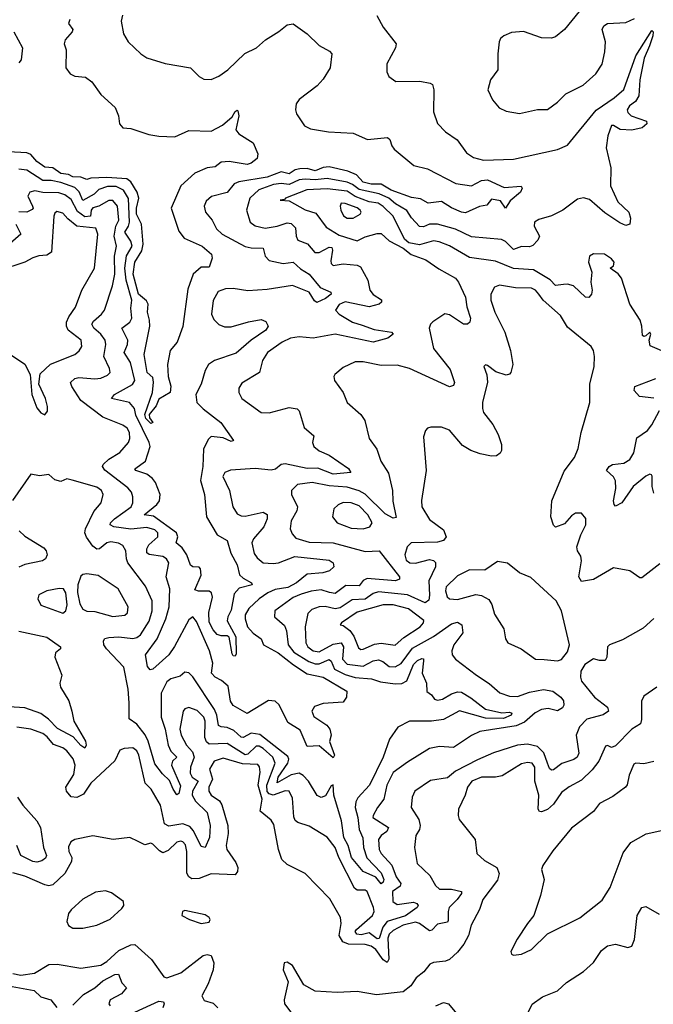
# Model space of a CAD drawing. Extents: x 1552033 to 1694788, y 811965 to 917215.
# Tile 612 of 632: x 1677180 to 1680343, y 901052 to 905965. Entities that reach past the tile are written whole.
import ezdxf

# ---------------------------------------------------------------- set-up
doc = ezdxf.new("R2010")
doc.units = 0

msp = doc.modelspace()

# ---------------------------------------------------------------- linework, layer by layer
at = {"layer": '0CON20XD'}
for points in [[(1677692.4, 905987.6), (1677687.1, 905957.1), (1677698.6, 905895), (1677720.8, 905855), (1677784.5, 905794.5), (1677814.5, 905774.5), (1677905.7, 905745.7), (1678032.5, 905725), (1678075, 905682), (1678098.8, 905668.8), (1678135, 905667.1), (1678173.6, 905683.6), (1678219.2, 905715), (1678303.3, 905796.8), (1678361.2, 905825), (1678406.2, 905865), (1678474.3, 905905.7), (1678515, 905938.8), (1678545, 905943.3), (1678615, 905894.3), (1678675, 905835.7), (1678727, 905807), (1678738, 905795), (1678729.2, 905725), (1678695, 905668.8), (1678665, 905634), (1678575, 905566.2), (1678560, 905545), (1678556, 905515), (1678562, 905495), (1678602, 905435), (1678630.9, 905420.9), (1678721.2, 905405), (1678845, 905397.8), (1678916.4, 905366.4), (1679016.7, 905376.7), (1679027.5, 905367.5), (1679037.1, 905335), (1679049.4, 905319.4), (1679147.8, 905237.8), (1679215, 905220.3), (1679356.9, 905146.9), (1679435, 905135.9), (1679485, 905162.8), (1679515, 905166.2), (1679597.9, 905127.9), (1679684, 905134), (1679688, 905125), (1679680, 905105), (1679629, 905061), (1679605, 905023.8), (1679580.5, 905060.5), (1679535, 905069.1), (1679511.1, 905038.9), (1679475, 905032.2), (1679405, 905001.2), (1679385, 905003.8), (1679335, 905026.7), (1679285, 905057.7), (1679218.9, 905048.9), (1679181.5, 905071.5), (1679135, 905078.1), (1679035, 905113.5), (1678985, 905143.6), (1678935, 905143.8), (1678895, 905154.6), (1678861.4, 905191.4), (1678818.2, 905208.2), (1678725, 905230.5), (1678695, 905226.6), (1678655, 905210.5), (1678615, 905221.9), (1678578.6, 905221.4), (1678555, 905215.7), (1678525, 905196.4), (1678485, 905206.1), (1678415, 905179.8), (1678273.7, 905156.3), (1678250.7, 905145), (1678215, 905102.2), (1678136.6, 905083.4), (1678111.1, 905058.9), (1678101.1, 905035), (1678106.7, 905005), (1678140.8, 904965), (1678162.1, 904922.1), (1678190.5, 904895), (1678305, 904832.8), (1678335, 904825.8), (1678394.6, 904824.6), (1678405.4, 904785), (1678425, 904762.5), (1678495, 904748.3), (1678545.5, 904755), (1678581, 904721), (1678625.2, 904695.2), (1678679.3, 904629.3), (1678733.8, 904605), (1678734.2, 904595), (1678705.8, 904574.2), (1678663.3, 904553.3), (1678651.7, 904561.7), (1678625, 904605.2), (1678542, 904638), (1678415, 904618.2), (1678318.1, 904611.9), (1678245, 904623.6), (1678207.6, 904622.4), (1678171.1, 904608.9), (1678146, 904564), (1678138.2, 904495), (1678148.6, 904468.6), (1678174.7, 904444.7), (1678202.9, 904432.9), (1678235, 904431.6), (1678322, 904458), (1678385, 904469.6), (1678408.8, 904458.8), (1678420.5, 904435), (1678408.5, 904415), (1678334.6, 904365), (1678259.7, 904300.3), (1678152, 904265), (1678122.2, 904245), (1678105.3, 904214.7), (1678085, 904146), (1678058.5, 904095), (1678064.6, 904054.6), (1678095, 904022.5), (1678183.8, 903955), (1678246.7, 903865), (1678235, 903860), (1678195, 903879.2), (1678135, 903885.8), (1678120.3, 903869.7), (1678097.8, 903822.2), (1678093.8, 903735), (1678082.1, 903665), (1678102.4, 903595), (1678112.5, 903485), (1678165, 903394.6), (1678215.8, 903365.8), (1678233.6, 903303.6), (1678265.9, 903245), (1678277.2, 903195), (1678295, 903178), (1678336.7, 903155), (1678340, 903145), (1678275, 903129.2), (1678250, 903100), (1678235, 903018.6), (1678218.2, 902985), (1678215.3, 902965), (1678258.1, 902885), (1678259.7, 902800.3), (1678255, 902790), (1678245, 902790.8), (1678240.3, 902800.3), (1678225, 902883.3), (1678215, 902891.2), (1678185, 902890.8), (1678165, 902898.1), (1678145, 902920), (1678125, 902959.2), (1678123.4, 903006.6), (1678142.9, 903082.9), (1678137.3, 903105), (1678125, 903114), (1678073.2, 903113.2), (1678055, 903120), (1678085.9, 903194.1), (1678081.8, 903225), (1678075, 903232.5), (1678045, 903234.5), (1678033.3, 903243.2), (1678014.8, 903295), (1677990.5, 903330.5), (1677961.5, 903355), (1677968.5, 903385), (1677962, 903405), (1677847.9, 903487.9), (1677801.1, 903495), (1677865, 903546.7), (1677877, 903565), (1677880.3, 903595), (1677857.4, 903655), (1677842.2, 903675), (1677815, 903697.4), (1677760, 903715), (1677754, 903724), (1677807.6, 903762.4), (1677830.8, 903835), (1677826.2, 903855), (1677758.9, 903991.1), (1677753, 904025), (1677728.2, 904055), (1677638.1, 904075), (1677653.6, 904095), (1677742.5, 904145), (1677754.2, 904165), (1677733.5, 904255), (1677701, 904305), (1677718.7, 904345), (1677719.8, 904365), (1677689.1, 904425), (1677730, 904455), (1677739.6, 904475), (1677735.3, 904524.7), (1677740.4, 904565), (1677711.9, 904665), (1677704, 904725), (1677713.3, 904786.7), (1677742, 904835), (1677735, 904860.3), (1677704.1, 904905), (1677723.7, 904935), (1677728.6, 904955), (1677722.5, 905072.5), (1677698.1, 905115), (1677662, 905132), (1677618.2, 905131.8), (1677575, 905117.9), (1677552.1, 905095), (1677495, 905062.3), (1677476.5, 905106.5), (1677455, 905127.5), (1677385, 905153.1), (1677336.8, 905163.2), (1677295, 905162), (1677215, 905213.2), (1677175, 905218.4)], [(1678962.5, 905985), (1678995, 905928), (1679060, 905845), (1679055.6, 905824.4), (1679012.9, 905745), (1679012, 905705), (1679022.1, 905682.1), (1679057.1, 905657.1), (1679177.6, 905657.6), (1679228.3, 905648.3), (1679240.8, 905640.8), (1679247.1, 905615), (1679246, 905505), (1679265, 905446.7), (1679305, 905405.8), (1679364.2, 905365), (1679411.1, 905301.1), (1679445, 905277.1), (1679494.6, 905264.6), (1679645, 905269.2), (1679865, 905316.9), (1679915, 905338.2), (1680057, 905513), (1680147.8, 905575), (1680195, 905616.9), (1680255, 905784.5), (1680335, 905911.4), (1680341.4, 905905), (1680340.3, 905885), (1680323.4, 905835), (1680297.9, 905772.1), (1680274.9, 905665.1), (1680271.4, 905585), (1680253.5, 905556.5), (1680223.5, 905535), (1680211.9, 905515), (1680215, 905502.5), (1680231.8, 905485), (1680309.2, 905459.2), (1680310, 905445), (1680288.1, 905425), (1680236.3, 905413.7), (1680177.2, 905417.2), (1680145, 905437.5), (1680135, 905436.2), (1680115.8, 905385.8), (1680107.5, 905325), (1680130.5, 905225), (1680130, 905135), (1680165.2, 905055.2), (1680220, 905005), (1680228.5, 904975), (1680225.5, 904944.5), (1680205, 904938.1), (1680175, 904951.2), (1680100.3, 905000.3), (1680025, 905066.9), (1679995, 905075.7), (1679965, 905070), (1679891.9, 905015), (1679835.5, 904985.5), (1679771.9, 904968.1), (1679750.6, 904955), (1679748.5, 904935), (1679774.2, 904885), (1679766.3, 904865), (1679742, 904838), (1679725, 904831.6), (1679685, 904832.9), (1679645, 904818.4), (1679605, 904858.9), (1679585, 904868), (1679435, 904881.5), (1679355, 904919.8), (1679265, 904944.1), (1679225, 904944.8), (1679195, 904931.1), (1679175, 904932.4), (1679136.2, 904976.2), (1679113.3, 905013.3), (1679055.9, 905045.9), (1679023.1, 905075), (1678975, 905096.1), (1678875, 905116.9), (1678842, 905142), (1678815, 905153.7), (1678715, 905171.8), (1678655, 905166.1), (1678605, 905169.3), (1678575, 905165.6), (1678525, 905142.6), (1678485, 905147.6), (1678447.7, 905142.3), (1678373.9, 905116.1), (1678328.2, 905075), (1678312.2, 905015), (1678331.1, 904955), (1678355.7, 904935.7), (1678405, 904925.3), (1678465, 904933.8), (1678515, 904950.5), (1678535, 904947.6), (1678556.2, 904926.2), (1678560.4, 904885), (1678568.9, 904865), (1678616.1, 904846.1), (1678653.1, 904803.1), (1678675, 904802.6), (1678725, 904829), (1678737.7, 904827.7), (1678741, 904815), (1678732.4, 904762.4), (1678735, 904748.8), (1678745, 904738.6), (1678795, 904746.2), (1678865, 904739.3), (1678881.7, 904731.7), (1678917.1, 904665), (1678927.8, 904615), (1678945, 904593.1), (1678986.4, 904566.4), (1678985.8, 904555), (1678975.2, 904544.8), (1678925, 904532.1), (1678805, 904557.1), (1678775, 904543.3), (1678756.8, 904515), (1678774.7, 904495), (1678840.6, 904455), (1678889.8, 904440.2), (1678949.7, 904419.7), (1679036.2, 904405), (1679043.8, 904395), (1679017.1, 904375), (1678944.3, 904355.7), (1678755, 904395.2), (1678645, 904375.7), (1678575, 904382), (1678532.5, 904375), (1678489.6, 904355), (1678417.1, 904305), (1678391.3, 904265), (1678377.5, 904205), (1678288.7, 904151.3), (1678273, 904127), (1678274.2, 904105), (1678289.2, 904075), (1678385, 904004.4), (1678425, 904003.8), (1678525, 904029.5), (1678565, 904024), (1678575, 904013.3), (1678600.6, 903930.6), (1678648, 903888), (1678641.9, 903855), (1678648.1, 903835), (1678674.3, 903814.3), (1678725, 903792.3), (1678822, 903725), (1678832.5, 903705), (1678745, 903696.9), (1678667.8, 903727.8), (1678615, 903725.8), (1678505, 903749.5), (1678485, 903745.3), (1678457.1, 903722.9), (1678435, 903717.3), (1678355, 903725.7), (1678232.2, 903717.8), (1678204.4, 903705.6), (1678193.2, 903685), (1678226.7, 903615), (1678243.3, 903535), (1678265, 903499.4), (1678285, 903489.1), (1678305, 903487.7), (1678395, 903507.8), (1678415.9, 903495.9), (1678414.7, 903475), (1678398.1, 903435), (1678347.8, 903375), (1678339.2, 903355), (1678351.2, 903301.2), (1678365, 903280), (1678395, 903254.5), (1678445, 903251.1), (1678472.5, 903255), (1678552.8, 903287.2), (1678725, 903267.5), (1678744, 903255), (1678747.5, 903235), (1678725.8, 903215), (1678692.5, 903205), (1678615, 903199), (1678561, 903155), (1678518.9, 903131.1), (1678455, 903121.6), (1678418.4, 903105), (1678375.4, 903075), (1678323.6, 903026.4), (1678305.9, 902995), (1678304.7, 902975), (1678317.7, 902935), (1678345, 902904.5), (1678384.5, 902875), (1678397.3, 902845), (1678470.8, 902805), (1678546, 902746), (1678615, 902701.4), (1678695, 902684.8), (1678812.9, 902615), (1678812.1, 902585), (1678795, 902559.7), (1678695, 902552.9), (1678651.5, 902538.5), (1678638.9, 902515), (1678648.7, 902488.7), (1678712.5, 902445), (1678727.5, 902425), (1678734.4, 902395.6), (1678727, 902363), (1678751.9, 902295), (1678745, 902282.2), (1678675, 902341.2), (1678615, 902338.1), (1678580.5, 902420.5), (1678517.8, 902457.8), (1678475, 902546), (1678455, 902564), (1678422.3, 902567.7), (1678315, 902503.6), (1678245, 902542.3), (1678232.1, 902565), (1678219.8, 902639.8), (1678187.6, 902667.6), (1678155, 902684.1), (1678137.5, 902705), (1678143.6, 902755), (1678126.6, 902815), (1678062.7, 902962.7), (1678045, 902984.6), (1678025, 902970.8), (1677952.8, 902837.2), (1677925, 902795.5), (1677845, 902724), (1677830.5, 902720.5), (1677817.1, 902737.1), (1677807.1, 902795), (1677866.7, 902875), (1677909.4, 902975), (1677925.6, 903035), (1677929.5, 903125), (1677911.1, 903185), (1677924.1, 903255), (1677912.3, 903275), (1677895, 903286.8), (1677826.8, 903296.8), (1677814.6, 903305), (1677814.3, 903325), (1677824.8, 903345), (1677870, 903385), (1677870, 903405), (1677855, 903419.7), (1677815, 903431), (1677735, 903422.4), (1677649.2, 903435), (1677632.1, 903445), (1677633.3, 903455), (1677652.4, 903475), (1677735.6, 903534.4), (1677744.6, 903555), (1677744.7, 903584.7), (1677737.4, 903607.4), (1677719.8, 903629.8), (1677605, 903717.7), (1677593.8, 903735), (1677596.2, 903745), (1677625, 903771.8), (1677680, 903805), (1677722.7, 903855), (1677730, 903875), (1677727.6, 903905), (1677716, 903926), (1677695, 903942.3), (1677595, 903981.9), (1677485, 904064.7), (1677439.6, 904135), (1677433.5, 904155), (1677455, 904174.5), (1677475, 904179.1), (1677555, 904172.8), (1677585, 904176.2), (1677618.5, 904191.5), (1677631.1, 904205), (1677628.2, 904225), (1677599.5, 904285), (1677610.6, 904345), (1677607.1, 904365), (1677585.3, 904395), (1677550.3, 904425), (1677540.6, 904445), (1677548.8, 904461.2), (1677588.8, 904495), (1677602.9, 904515), (1677642.4, 904637.6), (1677654.3, 904695), (1677652.8, 904785), (1677663.3, 904835), (1677651.5, 904885), (1677660.5, 904935), (1677675.2, 904965), (1677668.8, 905035), (1677645, 905062.2), (1677625, 905063.2), (1677575, 905033.9), (1677545, 905025.8), (1677537.3, 905015), (1677533.2, 904985), (1677505, 904980.6), (1677468.1, 905008.1), (1677437.3, 905067.3), (1677405, 905091.5), (1677375, 905100.9), (1677295, 905102.5), (1677255, 905110.3), (1677230.6, 905105), (1677220, 905085), (1677243.8, 905035), (1677247.1, 905025), (1677242.5, 905017.5), (1677215, 905005.2), (1677175, 905006.4)], [(1679972.5, 906005), (1679898.8, 905915), (1679855, 905880), (1679835, 905872.5), (1679785, 905874.2), (1679695, 905905.6), (1679635, 905901.1), (1679596.7, 905885), (1679579.5, 905870.5), (1679573.8, 905855), (1679566.1, 905793.9), (1679566.2, 905713.8), (1679530, 905665), (1679517.5, 905615), (1679540, 905565), (1679574, 905525), (1679607.6, 905507.6), (1679675, 905497.1), (1679765, 905516), (1679815, 905516.7), (1679865, 905553.3), (1679905.9, 905594.1), (1679992.6, 905637.4), (1680055.8, 905695), (1680087.6, 905742.4), (1680101.4, 905805), (1680104, 905855), (1680087.5, 905915), (1680096.4, 905933.6), (1680113.9, 905946.1), (1680205, 905950), (1680248.9, 905971.1)], [(1677430, 905965), (1677422.9, 905945), (1677444.4, 905915), (1677442.2, 905905), (1677407.1, 905865), (1677401.2, 905845), (1677412, 905815), (1677410.8, 905725), (1677432, 905695), (1677455, 905682.5), (1677508.7, 905678.7), (1677540, 905655), (1677585, 905591.2), (1677656.1, 905526.1), (1677673.3, 905485), (1677678.8, 905445), (1677695, 905426), (1677735, 905422), (1677825, 905391.9), (1677875, 905382.8), (1677955, 905379.5), (1678025, 905411.3), (1678135, 905409.4), (1678191.6, 905438.4), (1678240.3, 905479.7), (1678255, 905506), (1678265, 905513.3), (1678269.5, 905509.5), (1678273.8, 905485), (1678258.9, 905415), (1678273.1, 905395), (1678345, 905350), (1678368, 905295), (1678365, 905272.7), (1678335, 905248.5), (1678315, 905242.1), (1678225, 905257.8), (1678185.3, 905254.7), (1678155, 905231.2), (1678115, 905226.1), (1678055, 905199.6), (1677984.2, 905135), (1677936.6, 905025), (1677975, 904910), (1678001.4, 904875), (1678091.1, 904835), (1678137.5, 904795), (1678140, 904775), (1678125, 904730), (1678085, 904730.5), (1678046.2, 904695), (1678019.7, 904620.3), (1677995, 904434), (1677965.8, 904355), (1677931.8, 904315), (1677917.1, 904245), (1677921.2, 904185), (1677934.5, 904135.5), (1677930.6, 904105), (1677875, 904071.9), (1677861, 904039), (1677826.5, 903995), (1677828.2, 903978.2), (1677844, 903955), (1677835, 903950), (1677809.6, 903975), (1677804.8, 903995), (1677843.1, 904105), (1677847, 904157), (1677845, 904180), (1677816.2, 904205), (1677800.9, 904295), (1677828.9, 904435), (1677828, 904465), (1677817.1, 904505), (1677821.7, 904545), (1677812.4, 904562.4), (1677772.7, 904595), (1677747, 904695), (1677754.5, 904755), (1677788.8, 904811.2), (1677796.8, 904845), (1677788.7, 904945), (1677763.4, 904995), (1677762.7, 905025), (1677775.4, 905075), (1677766, 905105), (1677734, 905155), (1677715, 905170), (1677615, 905178.2), (1677535.5, 905174.5), (1677515, 905167.6), (1677485, 905178.5), (1677445, 905181.1), (1677423, 905193), (1677385, 905197.9), (1677345, 905225.6), (1677305, 905229.3), (1677265, 905256.5), (1677235, 905291.4), (1677215, 905300.7), (1677124.2, 905305.8)], [(1677150, 905905), (1677194.3, 905825), (1677187.5, 905765), (1677175, 905749.2)], [(1680385, 904313.3), (1680327, 904337), (1680322, 904365), (1680331.2, 904395), (1680326.1, 904406.1), (1680305, 904386.7), (1680295, 904383.8), (1680288.8, 904388.8), (1680285.7, 904435), (1680276.9, 904465), (1680225.9, 904545.9), (1680184.7, 904674.7), (1680167.5, 904697.5), (1680127.5, 904725), (1680143.6, 904736.4), (1680148, 904755), (1680135, 904771.2), (1680100, 904795), (1680045, 904796), (1680023.8, 904785), (1680019.5, 904755), (1680035.6, 904705), (1680031.5, 904655), (1680038.2, 904615), (1680034, 904596), (1680021.1, 904578.9), (1680005, 904580), (1679945, 904637.7), (1679915, 904646), (1679895, 904643.9), (1679855, 904639.2), (1679827.3, 904667.3), (1679745, 904717.2), (1679645, 904723.3), (1679555, 904759.4), (1679425, 904778.9), (1679325, 904837.1), (1679273.5, 904856.5), (1679245, 904860.8), (1679175, 904842.2), (1679121.9, 904851.9), (1679100.2, 904870.2), (1679043.7, 904985), (1678995, 905033.4), (1678968.9, 905048.9), (1678925, 905056.5), (1678855, 905082.4), (1678815, 905108.5), (1678715, 905120.1), (1678613.8, 905116.2), (1678507.5, 905075), (1678502.5, 905067.5), (1678480, 905065), (1678525, 905060.6), (1678605, 905016.4), (1678658.7, 904998.7), (1678709.1, 904929.1), (1678775, 904889.1), (1678865, 904860.9), (1678905, 904880.8), (1678965, 904898.8), (1678985, 904897.5), (1679025, 904860.8), (1679094.2, 904824.2), (1679133.4, 904793.4), (1679207.4, 904767.4), (1679271.9, 904721.9), (1679355.3, 904675.3), (1679370.7, 904655), (1679405, 904580.8), (1679411.5, 904531.5), (1679430.4, 904475), (1679426.9, 904455), (1679414.6, 904445.4), (1679395, 904445.4), (1679325, 904492.2), (1679302.3, 904497.7), (1679242, 904458), (1679230, 904445), (1679224.3, 904425), (1679246.2, 904325), (1679329.1, 904219.1), (1679351.1, 904155), (1679345, 904140), (1679325, 904132.5), (1679125, 904224.7), (1679065, 904240.4), (1678985, 904238.9), (1678895, 904257.5), (1678855, 904258.1), (1678795, 904228.9), (1678752.5, 904195), (1678747.5, 904185), (1678751.4, 904165), (1678794.3, 904105), (1678814.2, 904055), (1678882.5, 903995), (1678902.9, 903965), (1678924.4, 903874.4), (1678962.5, 903822.5), (1678982.3, 903762.3), (1679021.8, 903701.8), (1679041.6, 903615), (1679041.9, 903561.9), (1679059.3, 903480.7), (1679045, 903477.3), (1679005, 903499.3), (1678905, 903596.7), (1678875, 903613.6), (1678815, 903633), (1678725, 903639.4), (1678640, 903655), (1678566, 903645), (1678537.3, 903615), (1678537.3, 903595), (1678566.6, 903535), (1678562.7, 903515), (1678534.7, 903465), (1678529.6, 903425), (1678539.3, 903399.3), (1678558.1, 903378.1), (1678625, 903358.1), (1678745, 903353.9), (1678905, 903311.1), (1678975, 903314.1), (1679076.2, 903185), (1679076.6, 903173.4), (1679055.2, 903164.8), (1678915, 903176.5), (1678893.9, 903166.1), (1678875, 903140.5), (1678808.7, 903141.3), (1678755, 903101.3), (1678726.6, 903106.5), (1678685, 903119.6), (1678635, 903113.1), (1678585, 903098.3), (1678545, 903081.2), (1678453.8, 903015), (1678451.5, 902985), (1678502.1, 902942.1), (1678512.2, 902915), (1678520.7, 902845), (1678549.2, 902809.2), (1678622.5, 902762.5), (1678655, 902750.3), (1678675, 902751.2), (1678725, 902772.6), (1678734.5, 902764.5), (1678751.6, 902725), (1678805, 902697.2), (1678855, 902682.8), (1678936.5, 902676.5), (1678981.2, 902661.2), (1679055, 902651.5), (1679086.9, 902653.1), (1679113.3, 902666.7), (1679145, 902747.8), (1679165, 902768), (1679187.8, 902777.8), (1679195.3, 902775.3), (1679195.8, 902765.8), (1679189.6, 902705), (1679210.4, 902655), (1679212.7, 902612.7), (1679235.5, 902595.5), (1679250, 902575), (1679265, 902569.6), (1679290, 902575), (1679335, 902601.2), (1679365, 902611.6), (1679385, 902610), (1679432.1, 902582.1), (1679505, 902524.7), (1679586.7, 902506.7), (1679625, 902509), (1679636.1, 902505), (1679633.2, 902495), (1679595, 902477.7), (1679505, 902479.2), (1679375, 902516.7), (1679295, 902472.7), (1679235, 902465.2), (1679125.7, 902464.3), (1679068, 902435), (1679025.8, 902375), (1678994.3, 902285.7), (1678925.3, 902145), (1678867.1, 902082.9), (1678857.1, 902063), (1678854.9, 902034.9), (1678868.5, 901985), (1678874.9, 901924.9), (1678892.4, 901882.4), (1678896.5, 901835), (1678912.2, 901782.2), (1678985, 901707.5), (1678997.3, 901675), (1678995, 901662), (1678985, 901654), (1678957, 901687), (1678895, 901715.3), (1678836.3, 901785), (1678818.9, 901845), (1678798.4, 901885), (1678786.9, 901966.9), (1678748.5, 902095), (1678745, 902147.5), (1678735, 902142.5), (1678707.2, 902092.8), (1678685, 902084.4), (1678665, 902093.3), (1678621.9, 902165), (1678595, 902194.3), (1678575.6, 902205), (1678535, 902197.3), (1678465, 902157.1), (1678470.6, 902185), (1678518.3, 902255), (1678523.3, 902275), (1678518, 902288), (1678378.6, 902398.6), (1678335, 902405.2), (1678295, 902382.9), (1678285, 902384.7), (1678249, 902419), (1678216.4, 902433.6), (1678185, 902435.8), (1678172.5, 902442.5), (1678163.4, 902495), (1678152.3, 902522.3), (1678045, 902685.6), (1678025, 902705.6), (1678005, 902709.4), (1677980.8, 902689.3), (1677935, 902676.3), (1677915, 902661.1), (1677886.3, 902605), (1677886.7, 902485), (1677906.3, 902425), (1677921.1, 902345), (1677934.6, 902314.6), (1677963.6, 902285), (1677943.2, 902265), (1677937.5, 902245), (1677982.8, 902142.8), (1677975, 902103.8), (1677965, 902097.1), (1677945.3, 902125), (1677928.1, 902168.1), (1677892.4, 902202.4), (1677855, 902252.2), (1677820.9, 902365), (1677806, 902396), (1677765, 902449.2), (1677725.8, 902475.8), (1677725.6, 902555.6), (1677721.5, 902625), (1677699.1, 902735), (1677613.2, 902825), (1677600.4, 902845), (1677597.8, 902865), (1677605, 902876.7), (1677625, 902882.9), (1677675, 902885.9), (1677745, 902877.4), (1677765, 902882.4), (1677782.4, 902895), (1677826, 902964), (1677841, 903015), (1677841.4, 903065), (1677807.9, 903137.9), (1677720, 903255), (1677712.4, 903275), (1677710.4, 903315), (1677695, 903341.1), (1677673.1, 903353.1), (1677635, 903359.7), (1677615, 903354.6), (1677578.6, 903325), (1677565, 903323.4), (1677545, 903337.5), (1677513.5, 903383.5), (1677504.3, 903405), (1677508.1, 903425), (1677549.8, 903510.2), (1677587.1, 903555), (1677596.9, 903595), (1677587.9, 903615), (1677565, 903631.6), (1677442.1, 903667.9), (1677415, 903674.3), (1677385, 903661.2), (1677355, 903669.2), (1677325, 903695.7), (1677278.6, 903688.6), (1677235, 903697.8), (1677144.6, 903565.4)], [(1678815, 904973.9), (1678845, 904974.1), (1678880, 904995), (1678883.8, 905005), (1678879.2, 905015), (1678865, 905026.1), (1678805, 905048.2), (1678785, 905048.6), (1678779.6, 905035), (1678782.3, 905015), (1678796, 904986), (1678815, 904973.9)], [(1677305, 903993.3), (1677319.2, 904010.8), (1677319.2, 904035), (1677308.6, 904075), (1677275.7, 904145.7), (1677281.8, 904198.2), (1677334, 904246), (1677455.7, 904294.3), (1677477.1, 904312.9), (1677490, 904335), (1677487.5, 904365), (1677422.1, 904415), (1677413.4, 904435), (1677413.3, 904455), (1677425, 904482.9), (1677459.2, 904530.9), (1677489.6, 904615), (1677554, 904725), (1677570, 904895), (1677559.4, 904925), (1677465.2, 904935.2), (1677420.5, 904970.5), (1677395, 904999.6), (1677365, 905007.3), (1677355, 905000), (1677350.4, 904985), (1677339.2, 904805), (1677315, 904789.5), (1677275, 904786.5), (1677245, 904777.1), (1677205, 904754.5), (1677077.2, 904712.8)], [(1677160, 904945), (1677185.5, 904895), (1677132.3, 904847.7)], [(1680375, 903249.5), (1680285, 903179.4), (1680275, 903180.6), (1680225, 903215.4), (1680145, 903230), (1680045, 903170.9), (1679985, 903161.2), (1679971.2, 903185), (1679984.1, 903265), (1679981.7, 903288.3), (1679964.6, 903315), (1679960.8, 903335), (1679981.2, 903395), (1680006.5, 903445), (1680006.8, 903476.8), (1679985, 903502), (1679955, 903501.9), (1679935, 903489.4), (1679899.8, 903450.2), (1679855, 903432.5), (1679845, 903442.5), (1679832, 903485), (1679835.7, 903565), (1679898.6, 903711.4), (1679949.7, 903780.3), (1679967.5, 903825), (1679982.7, 903905), (1680026.4, 904055), (1680025.9, 904145.9), (1680047.8, 904235), (1680050, 904285), (1680044.3, 904315), (1680032.9, 904335), (1679915, 904430.5), (1679879.6, 904489.6), (1679793.6, 904565), (1679771.6, 904595), (1679755, 904615.3), (1679735, 904625.7), (1679655, 904627.7), (1679575, 904640.4), (1679550.2, 904629.8), (1679531.2, 904595), (1679531.1, 904565), (1679551.1, 904505), (1679602.4, 904405), (1679630, 904315), (1679641.9, 904245), (1679632.5, 904205), (1679624.4, 904195.6), (1679608.7, 904191.3), (1679557.1, 904207.1), (1679515, 904238.8), (1679505, 904242.5), (1679497.5, 904235), (1679512.4, 904192.4), (1679515.5, 904155.5), (1679490, 904055), (1679489.5, 904025), (1679495.3, 904005), (1679541.8, 903945), (1679568.8, 903895), (1679585.6, 903845), (1679585.8, 903815), (1679578.8, 903801.2), (1679560.5, 903789.5), (1679535, 903787.1), (1679478.3, 903798.3), (1679432.5, 903815), (1679390.3, 903840.3), (1679325, 903916.2), (1679285, 903931.2), (1679232.3, 903932.3)], [(1677128.3, 904298.3), (1677205.3, 904245.3), (1677231.5, 904195), (1677241.2, 904095), (1677265, 904027.5), (1677285, 904003.3), (1677305, 903993.3)], [(1680345, 904077.2), (1680274.3, 904085), (1680248.1, 904115), (1680250, 904135), (1680355, 904174.8)], [(1680345, 903602.5), (1680337.2, 903635), (1680337, 903687), (1680334.5, 903694.5), (1680325, 903696.8), (1680305, 903687.2), (1680241.6, 903635), (1680186.6, 903555), (1680155, 903537.5), (1680146.7, 903546.7), (1680144.7, 903564.7), (1680156.1, 903625), (1680154, 903664), (1680143.7, 903683.7), (1680108.6, 903715), (1680123.3, 903735), (1680140, 903745), (1680195, 903751.9), (1680225, 903770.7), (1680245.8, 903804.2), (1680261, 903879), (1680313.2, 903915), (1680335.9, 903944.1), (1680374.2, 904015)], [(1679232.3, 903932.3), (1679215, 903926.2), (1679206.2, 903915), (1679196.1, 903883.9), (1679209.4, 903715), (1679185.7, 903565.7), (1679186.9, 903535), (1679225, 903470.8), (1679295, 903420), (1679308.2, 903385), (1679295, 903366.4), (1679265, 903357.5), (1679134, 903355), (1679114.5, 903335.5), (1679101.8, 903295), (1679108.4, 903268.4), (1679128, 903255), (1679156, 903254), (1679225, 903271.8), (1679246.1, 903266.1), (1679255, 903256.2), (1679256.2, 903235), (1679222.5, 903165), (1679226.4, 903093.6), (1679221.5, 903068.5), (1679204.1, 903055.9), (1679115, 903095.4), (1678970.6, 903109.4), (1678945, 903102.1), (1678905, 903073), (1678839.2, 903070.8), (1678780.5, 903030.5), (1678755, 903026), (1678705, 903037.5), (1678675, 903035.6), (1678638.3, 903021.7), (1678617.7, 903002.3), (1678604.5, 902935.5), (1678607.6, 902855), (1678617.8, 902835), (1678645, 902815.2), (1678675, 902811), (1678745, 902848.8), (1678785, 902856), (1678796.1, 902836.1), (1678792.1, 902775), (1678815, 902750), (1678895, 902739.8), (1678945, 902765.7), (1678970.8, 902770.8), (1678993.2, 902763.2), (1679025, 902738.2), (1679055, 902736.1), (1679085, 902753.2), (1679141.1, 902828.9), (1679245, 902886.9), (1679335, 902950.6), (1679365, 902958.5), (1679387.8, 902945), (1679392.2, 902905), (1679347.6, 902845), (1679336.7, 902815), (1679338.2, 902795), (1679355, 902773.6), (1679461.1, 902695), (1679523.4, 902653.4), (1679576.3, 902606.4), (1679625, 902590), (1679665, 902588), (1679725, 902608.9), (1679795, 902622.8), (1679842, 902615), (1679880.6, 902585), (1679895, 902566.2), (1679895.6, 902545), (1679888.9, 902531.1), (1679865, 902516.4), (1679818.1, 902528.1), (1679785, 902522.5), (1679753.7, 902506.3), (1679699.7, 902460.3), (1679657.8, 902442.2), (1679476.5, 902413.5), (1679435, 902393.5), (1679345, 902334.2), (1679275, 902339.3), (1679225, 902328.2), (1679115, 902260), (1679045, 902208), (1679012.4, 902145), (1678997.9, 902075), (1678966.3, 902033.7), (1678943.6, 901995), (1678943.5, 901985), (1679020.4, 901935), (1679012.2, 901915), (1678985, 901894.1), (1678971.4, 901875), (1678974.7, 901825), (1678984.7, 901805), (1679037.1, 901747.1), (1679059, 901689), (1679082.2, 901655), (1679078.8, 901641.2), (1679040.3, 901615), (1679042.8, 901565), (1679065, 901550.9), (1679145, 901562.4), (1679162.8, 901555), (1679169.2, 901545), (1679163.4, 901535), (1679105.7, 901494.3), (1679015, 901464.6), (1678993.3, 901436.7), (1678975, 901380), (1678965, 901379.4), (1678925, 901408.9), (1678885, 901398.9), (1678862.4, 901402.4), (1678854.6, 901415), (1678860.4, 901425), (1678941.5, 901495), (1678948.8, 901515), (1678946.6, 901535), (1678915, 901615.3), (1678905, 901621.4), (1678865, 901621.1), (1678851.6, 901631.6), (1678773.4, 901785), (1678754.1, 901835), (1678715, 901885.4), (1678625, 901940.7), (1678568.9, 901958.9), (1678555, 901968.9), (1678547.8, 901987.8), (1678541.2, 902081.2), (1678525.3, 902115.3), (1678505, 902117.1), (1678445, 902096.4), (1678425, 902102), (1678415, 902113.4), (1678413.4, 902145), (1678455.8, 902255.8), (1678443.2, 902285), (1678395, 902328.9), (1678375, 902340.2), (1678360.5, 902339.5), (1678319.5, 902300.5), (1678305, 902296.1), (1678215, 902353.8), (1678125, 902349.3), (1678111.6, 902361.6), (1678104.1, 902384.1), (1678105.5, 902465), (1678099.1, 902485), (1678065, 902518.4), (1678025, 902532.9), (1678005, 902526.9), (1677996, 902514), (1677979.6, 902425), (1677986.6, 902395), (1678012.3, 902345), (1678041.9, 902311.9), (1678051.6, 902285), (1678031.8, 902235), (1678031.2, 902205), (1678041.1, 902185), (1678070.3, 902165), (1678043, 902115), (1678041, 902095), (1678057, 902065), (1678115, 902010), (1678131, 901945), (1678128.1, 901885), (1678105, 901834.2), (1678085, 901839.4), (1678048.3, 901918.3), (1678029, 901939), (1677995, 901952.7), (1677925, 901941.4), (1677902.3, 901952.3), (1677883.3, 902045), (1677836.5, 902125), (1677805.5, 902155), (1677775, 902295.7), (1677765, 902317.5), (1677745, 902332.1), (1677701.6, 902328.4), (1677680.2, 902319.8), (1677655, 902267.5), (1677535, 902155.5), (1677498.7, 902101.3), (1677465, 902084.5), (1677437.6, 902087.6), (1677414.3, 902115), (1677409.7, 902135), (1677450.6, 902199.4), (1677456.6, 902245), (1677446.7, 902276.7), (1677415, 902317.1), (1677395, 902331.8), (1677347.8, 902347.8), (1677316.9, 902386.9), (1677295, 902403.8), (1677235, 902425.2), (1677165, 902435.7)], [(1678895, 903423.8), (1678928, 903435), (1678938.9, 903455), (1678918, 903495), (1678875, 903540), (1678835, 903553.7), (1678795, 903555.3), (1678770, 903545), (1678748.1, 903525), (1678741.1, 903485), (1678764.2, 903454.2), (1678835, 903428), (1678895, 903423.8)], [(1677176.9, 903415), (1677205, 903387.9), (1677299.6, 903329.6), (1677312.2, 903315), (1677317.5, 903295), (1677309.4, 903275), (1677294, 903265), (1677205, 903245.9), (1677175, 903232.9)], [(1679865, 902766), (1679885, 902772.5), (1679915, 902810), (1679924.4, 902845.6), (1679884.6, 903015), (1679858.1, 903065), (1679731.7, 903181.7), (1679675, 903205.4), (1679615, 903252.5), (1679565, 903262), (1679502.1, 903217.9), (1679425, 903219.1), (1679365, 903190.7), (1679309.2, 903135), (1679304.7, 903115), (1679314, 903085), (1679325, 903074.6), (1679365, 903071.8), (1679456.4, 903096.4), (1679485, 903091.1), (1679521.2, 903071.2), (1679536.9, 903046.9), (1679549.4, 902999.4), (1679596.2, 902925), (1679605.8, 902875), (1679616, 902855), (1679683.8, 902825), (1679754.6, 902774.6), (1679798.1, 902771.9), (1679865, 902766)], [(1677645, 902987.7), (1677705, 902993.3), (1677718.1, 903005), (1677720.6, 903035), (1677671.1, 903125), (1677572.3, 903192.3), (1677515, 903200), (1677495, 903196.5), (1677485, 903188.1), (1677469.5, 903145), (1677467.6, 903107.6), (1677480.8, 903050.8), (1677495, 903023.8), (1677515, 903013.8), (1677555, 903011.8), (1677645, 902987.7)], [(1677395, 903003.6), (1677410.5, 903015), (1677416.8, 903045), (1677410.4, 903105), (1677398, 903125), (1677376.6, 903126.6), (1677315, 903115.5), (1677276.2, 903095), (1677270, 903075), (1677285, 903044), (1677395, 903003.6)], [(1678883, 902823), (1678895, 902823.4), (1678951.7, 902848.3), (1678985, 902854.8), (1679055, 902843.4), (1679097.5, 902882.5), (1679178.4, 902935), (1679195.4, 902955), (1679196.6, 902966.6), (1679121.2, 903025), (1679045, 903044.8), (1678994.8, 903045.2), (1678865, 903008.6), (1678786.7, 902955), (1678780, 902945), (1678795, 902941.9), (1678827.5, 902917.5), (1678848.2, 902888.2), (1678871.1, 902831.1), (1678883, 902823)], [(1680345, 902976.9), (1680291.5, 902928.5), (1680189.2, 902870.9), (1680124, 902845), (1680114.4, 902835), (1680110.6, 902785), (1680102, 902768), (1680075, 902766.9), (1680044.1, 902775.9), (1680001.7, 902748.3), (1679981.9, 902715), (1679978.9, 902685), (1679984.5, 902665), (1680048.8, 902585), (1680114.5, 902535), (1680119.5, 902515), (1680092.9, 902497.1), (1680011.1, 902475), (1679975, 902437.3), (1679958.4, 902395), (1679971.5, 902305), (1679963.6, 902285), (1679946.3, 902273.7), (1679885.6, 902254.4), (1679845, 902221.8), (1679835, 902220.5), (1679825, 902228.9), (1679815.5, 902255.5), (1679796.7, 902306.7), (1679765, 902338.4), (1679715, 902350.7), (1679665, 902344.3), (1679545, 902307.5), (1679465, 902271.6), (1679355, 902215.8), (1679315, 902182.5), (1679231.4, 902168.6), (1679152.5, 902115), (1679139.1, 902085), (1679134.6, 902034.6), (1679173.1, 901975), (1679179.5, 901945), (1679175.5, 901924.5), (1679157.1, 901895), (1679150, 901835), (1679164, 901755), (1679226.9, 901695), (1679255.6, 901645), (1679275, 901627.3), (1679335, 901626.2), (1679386.2, 901615), (1679385.7, 901605), (1679364.2, 901575), (1679324.3, 901535.7), (1679318.4, 901515), (1679319, 901471), (1679315, 901462.5), (1679298.3, 901458.3), (1679265, 901452.4), (1679237.5, 901422.5), (1679225, 901418.8), (1679175, 901455.9), (1679155, 901461.8), (1679095, 901446.4), (1679045, 901420.2), (1679025, 901401.4), (1679017.1, 901382.9), (1679023.2, 901276.8), (1679015, 901261.1), (1678995, 901274.3), (1678957.6, 901325), (1678935, 901341.9), (1678905, 901351.3), (1678822.1, 901352.1), (1678793.7, 901363.7), (1678774.5, 901395), (1678784.4, 901455), (1678781.5, 901485), (1678728.5, 901578.5), (1678605.7, 901705), (1678515, 901749.5), (1678489.2, 901775), (1678472.1, 901825), (1678449, 901949), (1678435, 901970.5), (1678380.4, 902015), (1678389.7, 902075), (1678369.6, 902145), (1678380.8, 902210.8), (1678377.8, 902237.8), (1678367.9, 902247.9), (1678291.3, 902251.3), (1678195, 902280), (1678151.2, 902265), (1678126.8, 902225), (1678142.3, 902175), (1678124.3, 902135), (1678124.7, 902115), (1678135.3, 902095), (1678177, 902067), (1678188.2, 902048.2), (1678218.3, 901945), (1678220, 901905), (1678210.7, 901845), (1678214.3, 901825), (1678259.5, 901759.5), (1678268.9, 901735), (1678267.3, 901715), (1678255, 901698.6), (1678135, 901703.2), (1678075, 901680), (1678039, 901679), (1678025, 901688.8), (1678015, 901706), (1678013.9, 901815), (1678007.1, 901847.1), (1677995, 901862.5), (1677985, 901865.9), (1677965, 901860.4), (1677921, 901819), (1677895, 901808.2), (1677877.5, 901817.5), (1677845, 901851.4), (1677834, 901856), (1677805, 901848), (1677770.8, 901865), (1677730, 901885), (1677645.9, 901874.1), (1677545, 901892.9), (1677455.9, 901874.1), (1677435, 901863.3), (1677422.7, 901837.3), (1677425.5, 901815), (1677440, 901785), (1677437.8, 901765), (1677405.4, 901705), (1677345, 901649), (1677325, 901644), (1677305, 901647.7), (1677205, 901691.4), (1677145, 901708.2)], [(1677175, 902913.2), (1677315, 902883.6), (1677384, 902835), (1677383.3, 902825), (1677358.1, 902805), (1677354.5, 902785), (1677390, 902695), (1677380.9, 902655), (1677383.6, 902635), (1677425.7, 902565.7), (1677439.7, 902515), (1677450.4, 902465), (1677507.8, 902365), (1677512.4, 902345), (1677505, 902329.4), (1677485, 902343.8), (1677447.4, 902387.4), (1677368.5, 902428.5), (1677324.2, 902475), (1677285, 902502.8), (1677205, 902531.9), (1677125, 902537.2)], [(1680360, 902635), (1680295, 902590), (1680284.4, 902565), (1680283.6, 902473.6), (1680278.2, 902451.8), (1680235.6, 902424.4), (1680155, 902341.1), (1680135, 902334), (1680115, 902343.3), (1680105, 902340), (1680070.8, 902265), (1680037.6, 902222.4), (1679985, 902171.1), (1679922.6, 902137.4), (1679885, 902108.8), (1679845, 902050.5), (1679815, 902023.6), (1679785, 902012.2), (1679775, 902014.3), (1679767.8, 902025), (1679772.2, 902095), (1679750.8, 902165), (1679751.8, 902235), (1679737.8, 902255), (1679715, 902259.1), (1679685, 902252.8), (1679587.8, 902192.2), (1679555.2, 902185.2), (1679485, 902186), (1679436.6, 902165), (1679415.3, 902135), (1679404.1, 902095), (1679371.2, 902025), (1679368.4, 901995), (1679374.3, 901974.3), (1679453.6, 901875), (1679462, 901805), (1679499.6, 901769.6), (1679562.5, 901735), (1679572.7, 901705), (1679565, 901671.9), (1679492.5, 901575), (1679475.4, 901524.6), (1679433.3, 901446.7), (1679419.7, 901395), (1679397.3, 901352.7), (1679365, 901311.8), (1679325, 901276.5), (1679305, 901268.2), (1679245, 901261.2), (1679227.2, 901252.8), (1679196.6, 901213.4), (1679158.6, 901185), (1679132.5, 901145), (1679095, 901114.2), (1678961.2, 901098.8), (1678864.4, 901115.6), (1678765, 901110.8), (1678655, 901117.1), (1678599.1, 901149.1), (1678541.2, 901245), (1678515, 901262), (1678500.8, 901259.2), (1678495.7, 901225), (1678520, 901165), (1678500, 901075), (1678501.4, 901055), (1678533, 901013)], [(1680345.7, 902264.3), (1680295, 902252.5), (1680255, 902255.7), (1680245, 902250), (1680223.2, 902195), (1680213.1, 902146.9), (1680204.7, 902135.3), (1680141.3, 902088.7), (1680075, 902054.2), (1680045, 902014.4), (1679935, 901930.6), (1679841.8, 901818.2), (1679791.1, 901745), (1679784.5, 901724.5), (1679797.5, 901675), (1679779.5, 901595), (1679745.8, 901495), (1679714.5, 901455.5), (1679662.6, 901377.4), (1679632, 901315), (1679635, 901302.5), (1679645, 901296.7)], [(1677168.2, 902085), (1677194.7, 902045), (1677265, 901966.8), (1677282.9, 901935), (1677299.4, 901835), (1677313.5, 901795), (1677309.2, 901780.8), (1677291.2, 901768.8), (1677265, 901761.1), (1677245, 901764.8), (1677185, 901794.7), (1677165, 901844.6)], [(1679645, 901296.7), (1679685, 901302.5), (1679735, 901326), (1679815.5, 901404.5), (1679976.7, 901483.3), (1680087.6, 901572.4), (1680127.5, 901635), (1680191.9, 901808.1), (1680230.7, 901859.3), (1680307.9, 901902.1), (1680405, 901923.8)], [(1677495, 901432.5), (1677565, 901447.5), (1677632.3, 901477.7), (1677690.5, 901529.5), (1677700, 901545), (1677697.5, 901565), (1677638.3, 901608.3), (1677607.6, 901617.6), (1677558, 901612), (1677495, 901577.1), (1677436.4, 901523.6), (1677424, 901505), (1677416, 901465), (1677424, 901445), (1677445, 901432.5), (1677495, 901432.5)], [(1678085, 901456), (1678125, 901461.2), (1678130, 901475), (1678125.8, 901485), (1678105, 901498.6), (1678005, 901520), (1677992.5, 901515), (1677990, 901495), (1678027.5, 901475), (1678085, 901456)], [(1679685.5, 900944.5), (1679737.4, 901052.6), (1679789.7, 901090.3), (1679865, 901118.8), (1679909.7, 901160.3), (1679995, 901216.2), (1680045, 901261.2), (1680085, 901321.2), (1680115, 901343.8), (1680155, 901352), (1680215, 901336.2), (1680235, 901342.5), (1680249.2, 901375), (1680262.2, 901495), (1680285, 901535.8), (1680305, 901540.8), (1680372.1, 901502.1)], [(1677145, 901206), (1677185, 901197.3), (1677253, 901207), (1677325, 901250.4), (1677366.8, 901253.2), (1677485, 901233.3), (1677585, 901247.8), (1677615, 901266.5), (1677675, 901320.3), (1677735, 901348.7), (1677755, 901350.9), (1677837.1, 901275), (1677898.8, 901188.8), (1677914.2, 901184.2), (1677985, 901209.1), (1678095, 901295.4), (1678115, 901301.1), (1678135, 901295.8), (1678148.8, 901258.8), (1678145.5, 901225), (1678120.8, 901155), (1678089.2, 901095), (1678101.2, 901071.2), (1678145, 901058.6), (1678169.2, 901035)], [(1677445, 901047.5), (1677498.6, 901101.4), (1677555, 901134), (1677595, 901169), (1677655, 901201.6), (1677672.6, 901202.6), (1677680.6, 901180.6), (1677689.3, 901159.3), (1677713.6, 901135), (1677688.1, 901105), (1677632, 901075), (1677625.3, 901055.3), (1677630.8, 901045)], [(1677105, 901147.3), (1677251.3, 901121.3), (1677285, 901089.6), (1677335.8, 901075), (1677365, 901035.7)], [(1677715, 900994.8), (1677875, 901067.1), (1677898, 901065), (1677901.4, 901055), (1677894.5, 901035)], [(1679256.9, 901045), (1679295, 901060.6), (1679321.2, 901055), (1679376.8, 900986.8)]]:
    msp.add_lwpolyline(points, dxfattribs=at)

doc.saveas('drawing.dxf')
